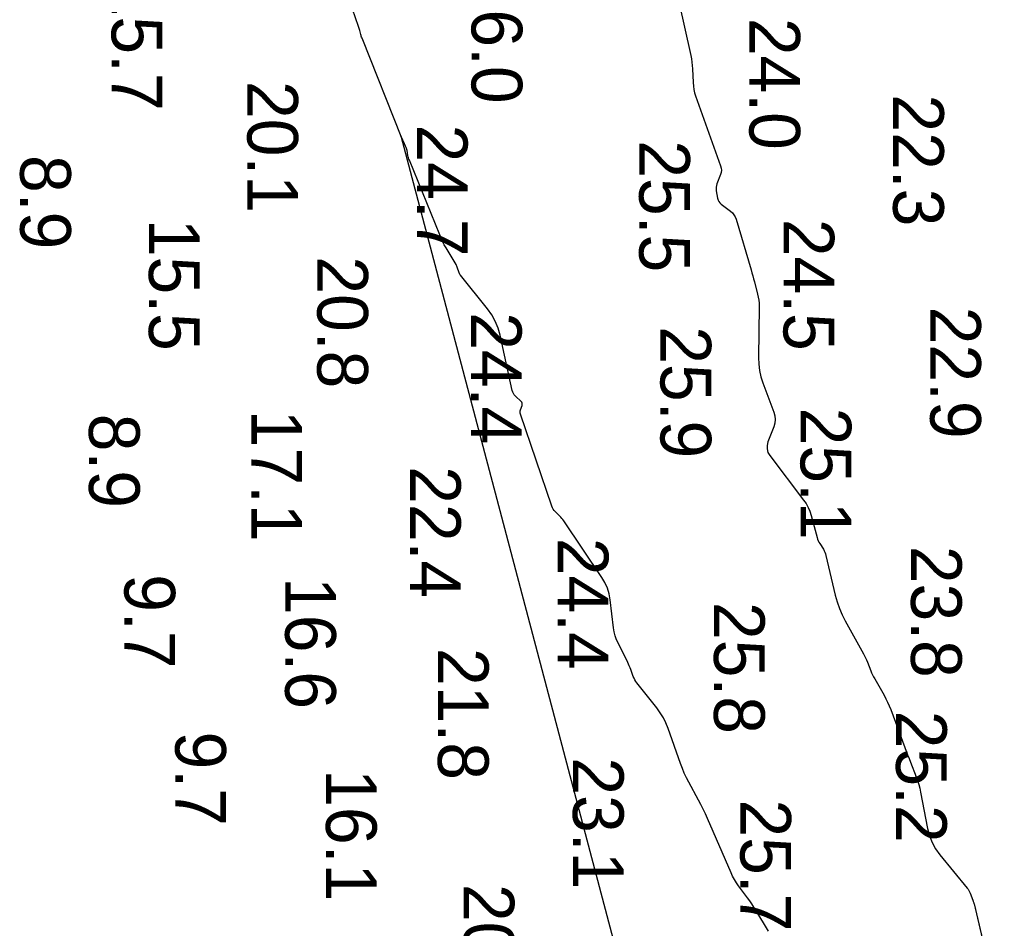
# Model space of a CAD drawing. Extents: x 1178573 to 1187098, y 693282 to 751751.
# Drawn here: x 1182400.8 to 1182640.4, y 743548.2 to 743772.3 of the extents above; entities that cross this region are included whole.
import ezdxf

# ---------------------------------------------------------------- set-up
doc = ezdxf.new("R2010")
doc.units = 0
for name, color, linetype in [('G-ANNO-PATT', 7, 'Continuous'), ('V-HYDS-MAJR', 7, 'Continuous'), ('V-HYDS-SOUN', 7, 'Continuous')]:
    doc.layers.add(name, color=color, linetype=linetype)

msp = doc.modelspace()

# ---------------------------------------------------------------- linework, layer by layer
at = {"layer": 'G-ANNO-PATT'}
for p, q in [((1182563.29, 743776.66), (1182566.26, 743763.43)), ((1182566.26, 743763.43), (1182566.43, 743762.6)), ((1182566.43, 743762.6), (1182566.55, 743761.77)), ((1182566.55, 743761.77), (1182566.64, 743760.93)), ((1182566.64, 743760.93), (1182566.69, 743760.09)), ((1182566.69, 743760.09), (1182566.82, 743756.71)), ((1182566.82, 743756.71), (1182566.89, 743755.87)), ((1182566.89, 743755.87), (1182567.01, 743755.05)), ((1182567.01, 743755.05), (1182567.2, 743754.23)), ((1182567.2, 743754.23), (1182567.45, 743753.43)), ((1182567.45, 743753.43), (1182573.61, 743736.16)), ((1182495.07, 743743.02), (1182494.83, 743743.62)), ((1182494.83, 743743.62), (1182637.36, 743203.34)), ((1182495.18, 743742.76), (1182495.07, 743743.02)), ((1182495.28, 743742.51), (1182495.18, 743742.76)), ((1182495.4, 743742.26), (1182495.28, 743742.51)), ((1182495.51, 743742.01), (1182495.4, 743742.26)), ((1182495.98, 743741.01), (1182495.51, 743742.01)), ((1182496.09, 743740.76), (1182495.98, 743741.01)), ((1182496.19, 743740.5), (1182496.09, 743740.76)), ((1182496.26, 743740.24), (1182496.19, 743740.5)), ((1182496.33, 743739.97), (1182496.26, 743740.24)), ((1182496.57, 743738.74), (1182496.33, 743739.97)), ((1182496.64, 743738.45), (1182496.57, 743738.74)), ((1182496.72, 743738.16), (1182496.64, 743738.45)), ((1182496.81, 743737.88), (1182496.72, 743738.16)), ((1182496.92, 743737.6), (1182496.81, 743737.88)), ((1182504.38, 743719.15), (1182496.92, 743737.6)), ((1182573.74, 743734.58), (1182573.59, 743734.06)), ((1182573.61, 743736.16), (1182573.75, 743735.63)), ((1182573.8, 743735.11), (1182573.74, 743734.58)), ((1182573.75, 743735.63), (1182573.8, 743735.11)), ((1182573.59, 743734.06), (1182572.71, 743731.78)), ((1182572.5, 743730.91), (1182572.49, 743730.46)), ((1182572.49, 743730.46), (1182572.54, 743730.01)), ((1182572.57, 743731.34), (1182572.5, 743730.91)), ((1182572.54, 743730.01), (1182572.87, 743728.2)), ((1182572.71, 743731.78), (1182572.57, 743731.34)), ((1182572.87, 743728.2), (1182572.99, 743727.77)), ((1182572.99, 743727.77), (1182573.18, 743727.39)), ((1182573.18, 743727.39), (1182573.44, 743727.04)), ((1182573.44, 743727.04), (1182573.77, 743726.75)), ((1182573.77, 743726.75), (1182576.06, 743725.03)), ((1182576.06, 743725.03), (1182576.52, 743724.62)), ((1182576.52, 743724.62), (1182576.91, 743724.16)), ((1182576.91, 743724.16), (1182577.21, 743723.64)), ((1182577.21, 743723.64), (1182577.43, 743723.06)), ((1182577.43, 743723.06), (1182581.12, 743710.53)), ((1182504.73, 743718.34), (1182504.38, 743719.15)), ((1182505.11, 743717.55), (1182504.73, 743718.34)), ((1182505.51, 743716.76), (1182505.11, 743717.55)), ((1182505.95, 743716), (1182505.51, 743716.76)), ((1182508.41, 743711.85), (1182505.95, 743716)), ((1182508.52, 743711.64), (1182508.41, 743711.85)), ((1182508.62, 743711.43), (1182508.52, 743711.64)), ((1182508.71, 743711.21), (1182508.62, 743711.43)), ((1182508.79, 743710.99), (1182508.71, 743711.21)), ((1182509.06, 743710.08), (1182508.79, 743710.99)), ((1182581.12, 743710.53), (1182581.34, 743709.79)), ((1182509.14, 743709.85), (1182509.06, 743710.08)), ((1182509.24, 743709.64), (1182509.14, 743709.85)), ((1182509.35, 743709.44), (1182509.24, 743709.64)), ((1182509.49, 743709.25), (1182509.35, 743709.44)), ((1182516.15, 743700.94), (1182509.49, 743709.25)), ((1182581.34, 743709.79), (1182581.55, 743709.05)), ((1182581.55, 743709.05), (1182581.75, 743708.31)), ((1182581.75, 743708.31), (1182581.95, 743707.57)), ((1182581.95, 743707.57), (1182582.73, 743704.59)), ((1182582.73, 743704.59), (1182582.9, 743703.84)), ((1182582.9, 743703.84), (1182583.02, 743703.09)), ((1182517.21, 743699.45), (1182516.15, 743700.94)), ((1182583.1, 743701.56), (1182582.94, 743688.92)), ((1182583.02, 743703.09), (1182583.09, 743702.33)), ((1182583.09, 743702.33), (1182583.1, 743701.56)), ((1182518.08, 743697.87), (1182517.21, 743699.45)), ((1182518.77, 743696.2), (1182518.08, 743697.87)), ((1182519.26, 743694.43), (1182518.77, 743696.2)), ((1182522.26, 743680.79), (1182519.26, 743694.43)), ((1182582.94, 743688.92), (1182582.99, 743687.32)), ((1182582.99, 743687.32), (1182583.19, 743685.75)), ((1182583.19, 743685.75), (1182583.54, 743684.21)), ((1182583.54, 743684.21), (1182584.03, 743682.69)), ((1182584.03, 743682.69), (1182586.74, 743675.49)), ((1182522.37, 743680.4), (1182522.26, 743680.79)), ((1182522.54, 743680.04), (1182522.37, 743680.4)), ((1182522.77, 743679.71), (1182522.54, 743680.04)), ((1182523.05, 743679.41), (1182522.77, 743679.71)), ((1182524.44, 743678.1), (1182523.05, 743679.41)), ((1182524.32, 743676.05), (1182524.69, 743677.15)), ((1182524.62, 743677.9), (1182524.44, 743678.1)), ((1182524.72, 743677.67), (1182524.62, 743677.9)), ((1182524.69, 743677.15), (1182524.74, 743677.42)), ((1182524.74, 743677.42), (1182524.72, 743677.67)), ((1182524.23, 743675.5), (1182524.25, 743675.77)), ((1182524.25, 743675.22), (1182524.23, 743675.5)), ((1182524.25, 743675.77), (1182524.32, 743676.05)), ((1182524.32, 743674.94), (1182524.25, 743675.22)), ((1182532.01, 743652.27), (1182524.32, 743674.94)), ((1182586.74, 743675.49), (1182586.99, 743674.57)), ((1182586.99, 743674.57), (1182587.08, 743673.65)), ((1182586.98, 743672.73), (1182586.71, 743671.82)), ((1182587.08, 743673.65), (1182586.98, 743672.73)), ((1182586.71, 743671.82), (1182585.29, 743668.15)), ((1182585.29, 743668.15), (1182585.05, 743667.26)), ((1182585.05, 743667.26), (1182585.05, 743666.39)), ((1182585.05, 743666.39), (1182585.28, 743665.56)), ((1182585.28, 743665.56), (1182585.76, 743664.76)), ((1182585.76, 743664.76), (1182594.06, 743653.81)), ((1182594.06, 743653.81), (1182594.66, 743652.93)), ((1182532.16, 743651.91), (1182532.01, 743652.27)), ((1182532.34, 743651.57), (1182532.16, 743651.91)), ((1182532.57, 743651.26), (1182532.34, 743651.57)), ((1182532.83, 743650.97), (1182532.57, 743651.26)), ((1182533.96, 743649.86), (1182532.83, 743650.97)), ((1182594.66, 743652.93), (1182595.18, 743652)), ((1182595.18, 743652), (1182595.6, 743651.03)), ((1182595.6, 743651.03), (1182595.93, 743650.01)), ((1182534.23, 743649.58), (1182533.96, 743649.86)), ((1182534.49, 743649.29), (1182534.23, 743649.58)), ((1182534.74, 743648.98), (1182534.49, 743649.29)), ((1182534.96, 743648.66), (1182534.74, 743648.98)), ((1182544.35, 743634.72), (1182534.96, 743648.66)), ((1182595.93, 743650.01), (1182597.41, 743644.55)), ((1182597.41, 743644.55), (1182597.53, 743644.16)), ((1182597.53, 743644.16), (1182597.68, 743643.78)), ((1182597.68, 743643.78), (1182597.85, 743643.41)), ((1182597.85, 743643.41), (1182598.06, 743643.06)), ((1182598.06, 743643.06), (1182598.94, 743641.67)), ((1182598.94, 743641.67), (1182599.14, 743641.31)), ((1182599.14, 743641.31), (1182599.31, 743640.95)), ((1182599.31, 743640.95), (1182599.45, 743640.57)), ((1182599.45, 743640.57), (1182599.56, 743640.17)), ((1182599.56, 743640.17), (1182601.87, 743630.39)), ((1182545.11, 743633.44), (1182544.35, 743634.72)), ((1182545.7, 743632.1), (1182545.11, 743633.44)), ((1182546.13, 743630.7), (1182545.7, 743632.1)), ((1182546.4, 743629.24), (1182546.13, 743630.7)), ((1182547.25, 743622.32), (1182546.4, 743629.24)), ((1182601.87, 743630.39), (1182602.32, 743628.73)), ((1182602.32, 743628.73), (1182602.88, 743627.1)), ((1182602.88, 743627.1), (1182603.55, 743625.53)), ((1182603.55, 743625.53), (1182604.34, 743623.99)), ((1182547.41, 743621.31), (1182547.25, 743622.32)), ((1182604.34, 743623.99), (1182608.82, 743615.9)), ((1182547.66, 743620.33), (1182547.41, 743621.31)), ((1182547.99, 743619.37), (1182547.66, 743620.33)), ((1182548.41, 743618.44), (1182547.99, 743619.37)), ((1182550.72, 743613.73), (1182548.41, 743618.44)), ((1182608.82, 743615.9), (1182609.08, 743615.4)), ((1182609.08, 743615.4), (1182609.33, 743614.89)), ((1182609.33, 743614.89), (1182609.56, 743614.37)), ((1182550.92, 743613.31), (1182550.72, 743613.73)), ((1182551.11, 743612.89), (1182550.92, 743613.31)), ((1182551.29, 743612.46), (1182551.11, 743612.89)), ((1182551.45, 743612.03), (1182551.29, 743612.46)), ((1182609.56, 743614.37), (1182609.78, 743613.85)), ((1182609.78, 743613.85), (1182610.6, 743611.73)), ((1182552.1, 743610.29), (1182551.45, 743612.03)), ((1182552.28, 743609.87), (1182552.1, 743610.29)), ((1182552.49, 743609.46), (1182552.28, 743609.87)), ((1182610.6, 743611.73), (1182610.82, 743611.21)), ((1182610.82, 743611.21), (1182611.05, 743610.69)), ((1182611.05, 743610.69), (1182611.3, 743610.19)), ((1182611.3, 743610.19), (1182611.58, 743609.69)), ((1182552.73, 743609.07), (1182552.49, 743609.46)), ((1182553, 743608.7), (1182552.73, 743609.07)), ((1182557.89, 743602.55), (1182553, 743608.7)), ((1182611.58, 743609.69), (1182613.9, 743605.66)), ((1182613.9, 743605.66), (1182614.36, 743604.81)), ((1182614.36, 743604.81), (1182614.78, 743603.95)), ((1182614.78, 743603.95), (1182615.17, 743603.07)), ((1182615.17, 743603.07), (1182615.53, 743602.18)), ((1182558.75, 743601.38), (1182557.89, 743602.55)), ((1182559.5, 743600.14), (1182558.75, 743601.38)), ((1182615.53, 743602.18), (1182619.02, 743592.78)), ((1182560.15, 743598.85), (1182559.5, 743600.14)), ((1182560.68, 743597.5), (1182560.15, 743598.85)), ((1182563.74, 743588.81), (1182560.68, 743597.5)), ((1182619.02, 743592.78), (1182619.36, 743591.87)), ((1182619.36, 743591.87), (1182619.71, 743590.96)), ((1182619.71, 743590.96), (1182620.05, 743590.05)), ((1182564.18, 743587.63), (1182563.74, 743588.81)), ((1182620.05, 743590.05), (1182620.41, 743589.15)), ((1182620.41, 743589.15), (1182621.83, 743585.53)), ((1182564.66, 743586.48), (1182564.18, 743587.63)), ((1182565.19, 743585.34), (1182564.66, 743586.48)), ((1182565.77, 743584.23), (1182565.19, 743585.34)), ((1182568.16, 743579.81), (1182565.77, 743584.23)), ((1182621.83, 743585.53), (1182622.17, 743584.62)), ((1182622.17, 743584.62), (1182622.46, 743583.69)), ((1182622.46, 743583.69), (1182622.71, 743582.76)), ((1182622.71, 743582.76), (1182622.91, 743581.81)), ((1182622.91, 743581.81), (1182624.61, 743572.82)), ((1182568.75, 743578.7), (1182568.16, 743579.81)), ((1182569.31, 743577.57), (1182568.75, 743578.7)), ((1182569.85, 743576.44), (1182569.31, 743577.57)), ((1182570.36, 743575.29), (1182569.85, 743576.44)), ((1182576.19, 743561.89), (1182570.36, 743575.29)), ((1182624.61, 743572.82), (1182625.06, 743571.05)), ((1182625.06, 743571.05), (1182625.72, 743569.38)), ((1182625.72, 743569.38), (1182626.58, 743567.8)), ((1182626.58, 743567.8), (1182627.65, 743566.33)), ((1182627.65, 743566.33), (1182634.41, 743558.11)), ((1182576.58, 743561.05), (1182576.19, 743561.89)), ((1182577.02, 743560.25), (1182576.58, 743561.05)), ((1182577.51, 743559.46), (1182577.02, 743560.25)), ((1182578.04, 743558.71), (1182577.51, 743559.46)), ((1182580.26, 743555.74), (1182578.04, 743558.71)), ((1182634.41, 743558.11), (1182634.61, 743557.83)), ((1182634.61, 743557.83), (1182634.8, 743557.54)), ((1182634.8, 743557.54), (1182634.96, 743557.24)), ((1182634.96, 743557.24), (1182635.09, 743556.92)), ((1182580.8, 743554.99), (1182580.26, 743555.74)), ((1182581.32, 743554.23), (1182580.8, 743554.99)), ((1182635.09, 743556.92), (1182635.77, 743555.14)), ((1182635.77, 743555.14), (1182635.8, 743555.06)), ((1182635.8, 743555.06), (1182635.82, 743554.98)), ((1182635.82, 743554.98), (1182635.85, 743554.91)), ((1182635.85, 743554.91), (1182635.88, 743554.83)), ((1182635.88, 743554.83), (1182635.99, 743554.52)), ((1182581.83, 743553.46), (1182581.32, 743554.23)), ((1182582.31, 743552.67), (1182581.83, 743553.46)), ((1182585.4, 743547.48), (1182582.31, 743552.67)), ((1182635.99, 743554.52), (1182636.02, 743554.45)), ((1182636.02, 743554.45), (1182636.04, 743554.37)), ((1182636.04, 743554.37), (1182636.07, 743554.29)), ((1182636.07, 743554.29), (1182636.09, 743554.21)), ((1182636.09, 743554.21), (1182640.38, 743535.91))]:
    msp.add_line(p, q, dxfattribs=at)
at = {"layer": 'V-HYDS-MAJR'}
for points in [[(1182563.29, 743776.66), (1182566.26, 743763.43), (1182566.43, 743762.6), (1182566.55, 743761.77), (1182566.64, 743760.93), (1182566.69, 743760.09), (1182566.82, 743756.71), (1182566.89, 743755.87), (1182567.01, 743755.05), (1182567.2, 743754.23), (1182567.45, 743753.43), (1182573.61, 743736.16), (1182573.75, 743735.63), (1182573.8, 743735.11), (1182573.74, 743734.58), (1182573.59, 743734.06), (1182572.71, 743731.78), (1182572.57, 743731.34), (1182572.5, 743730.91), (1182572.49, 743730.46), (1182572.54, 743730.01), (1182572.87, 743728.2), (1182572.99, 743727.77), (1182573.18, 743727.39), (1182573.44, 743727.04), (1182573.77, 743726.75), (1182576.06, 743725.03), (1182576.52, 743724.62), (1182576.91, 743724.16), (1182577.21, 743723.64), (1182577.43, 743723.06), (1182581.12, 743710.53), (1182581.34, 743709.79), (1182581.55, 743709.05), (1182581.75, 743708.31), (1182581.95, 743707.57), (1182582.73, 743704.59), (1182582.9, 743703.84), (1182583.02, 743703.09), (1182583.09, 743702.33), (1182583.1, 743701.56), (1182582.94, 743688.92), (1182582.99, 743687.32), (1182583.19, 743685.75), (1182583.54, 743684.21), (1182584.03, 743682.69), (1182586.74, 743675.49), (1182586.99, 743674.57), (1182587.08, 743673.65), (1182586.98, 743672.73), (1182586.71, 743671.82), (1182585.29, 743668.15), (1182585.05, 743667.26), (1182585.05, 743666.39), (1182585.28, 743665.56), (1182585.76, 743664.76), (1182594.06, 743653.81), (1182594.66, 743652.93), (1182595.18, 743652), (1182595.6, 743651.03), (1182595.93, 743650.01), (1182597.41, 743644.55), (1182597.53, 743644.16), (1182597.68, 743643.78), (1182597.85, 743643.41), (1182598.06, 743643.06), (1182598.94, 743641.67), (1182599.14, 743641.31), (1182599.31, 743640.95), (1182599.45, 743640.57), (1182599.56, 743640.17), (1182601.87, 743630.39), (1182602.32, 743628.73), (1182602.88, 743627.1), (1182603.55, 743625.53), (1182604.34, 743623.99), (1182608.82, 743615.9), (1182609.08, 743615.4), (1182609.33, 743614.89), (1182609.56, 743614.37), (1182609.78, 743613.85), (1182610.6, 743611.73), (1182610.82, 743611.21), (1182611.05, 743610.69), (1182611.3, 743610.19), (1182611.58, 743609.69), (1182613.9, 743605.66), (1182614.36, 743604.81), (1182614.78, 743603.95), (1182615.17, 743603.07), (1182615.53, 743602.18), (1182619.02, 743592.78), (1182619.36, 743591.87), (1182619.71, 743590.96), (1182620.05, 743590.05), (1182620.41, 743589.15), (1182621.83, 743585.53), (1182622.17, 743584.62), (1182622.46, 743583.69), (1182622.71, 743582.76), (1182622.91, 743581.81), (1182624.61, 743572.82), (1182625.06, 743571.05), (1182625.72, 743569.38), (1182626.58, 743567.8), (1182627.65, 743566.33), (1182634.41, 743558.11), (1182634.61, 743557.83), (1182634.8, 743557.54), (1182634.96, 743557.24), (1182635.09, 743556.92), (1182635.77, 743555.14), (1182635.8, 743555.06), (1182635.82, 743554.98), (1182635.85, 743554.91), (1182635.88, 743554.83), (1182635.99, 743554.52), (1182636.02, 743554.45), (1182636.04, 743554.37), (1182636.07, 743554.29), (1182636.09, 743554.21), (1182640.38, 743535.91)], [(1182585.4, 743547.48), (1182582.31, 743552.67), (1182581.83, 743553.46), (1182581.32, 743554.23), (1182580.8, 743554.99), (1182580.26, 743555.74), (1182578.04, 743558.71), (1182577.51, 743559.46), (1182577.02, 743560.25), (1182576.58, 743561.05), (1182576.19, 743561.89), (1182570.36, 743575.29), (1182569.85, 743576.44), (1182569.31, 743577.57), (1182568.75, 743578.7), (1182568.16, 743579.81), (1182565.77, 743584.23), (1182565.19, 743585.34), (1182564.66, 743586.48), (1182564.18, 743587.63), (1182563.74, 743588.81), (1182560.68, 743597.5), (1182560.15, 743598.85), (1182559.5, 743600.14), (1182558.75, 743601.38), (1182557.89, 743602.55), (1182553, 743608.7), (1182552.73, 743609.07), (1182552.49, 743609.46), (1182552.28, 743609.87), (1182552.1, 743610.29), (1182551.45, 743612.03), (1182551.29, 743612.46), (1182551.11, 743612.89), (1182550.92, 743613.31), (1182550.72, 743613.73), (1182548.41, 743618.44), (1182547.99, 743619.37), (1182547.66, 743620.33), (1182547.41, 743621.31), (1182547.25, 743622.32), (1182546.4, 743629.24), (1182546.13, 743630.7), (1182545.7, 743632.1), (1182545.11, 743633.44), (1182544.35, 743634.72), (1182534.96, 743648.66), (1182534.74, 743648.98), (1182534.49, 743649.29), (1182534.23, 743649.58), (1182533.96, 743649.86), (1182532.83, 743650.97), (1182532.57, 743651.26), (1182532.34, 743651.57), (1182532.16, 743651.91), (1182532.01, 743652.27), (1182524.32, 743674.94), (1182524.25, 743675.22), (1182524.23, 743675.5), (1182524.25, 743675.77), (1182524.32, 743676.05), (1182524.69, 743677.15), (1182524.74, 743677.42), (1182524.72, 743677.67), (1182524.62, 743677.9), (1182524.44, 743678.1), (1182523.05, 743679.41), (1182522.77, 743679.71), (1182522.54, 743680.04), (1182522.37, 743680.4), (1182522.26, 743680.79), (1182519.26, 743694.43), (1182518.77, 743696.2), (1182518.08, 743697.87), (1182517.21, 743699.45), (1182516.15, 743700.94), (1182509.49, 743709.25), (1182509.35, 743709.44), (1182509.24, 743709.64), (1182509.14, 743709.85), (1182509.06, 743710.08), (1182508.79, 743710.99), (1182508.71, 743711.21), (1182508.62, 743711.43), (1182508.52, 743711.64), (1182508.41, 743711.85), (1182505.95, 743716), (1182505.51, 743716.76), (1182505.11, 743717.55), (1182504.73, 743718.34), (1182504.38, 743719.15), (1182496.92, 743737.6), (1182496.81, 743737.88), (1182496.72, 743738.16), (1182496.64, 743738.45), (1182496.57, 743738.74), (1182496.33, 743739.97), (1182496.26, 743740.24), (1182496.19, 743740.5), (1182496.09, 743740.76), (1182495.98, 743741.01), (1182495.51, 743742.01), (1182495.4, 743742.26), (1182495.28, 743742.51), (1182495.18, 743742.76), (1182495.07, 743743.02), (1182485.24, 743767.65), (1182485.15, 743767.89), (1182485.06, 743768.13), (1182484.99, 743768.37), (1182484.92, 743768.61), (1182484.66, 743769.59), (1182484.6, 743769.84), (1182484.53, 743770.08), (1182484.45, 743770.32), (1182484.37, 743770.56), (1182482.88, 743774.84)]]:
    msp.add_lwpolyline(points, dxfattribs=at)

# ---------------------------------------------------------------- texts
at = {"layer": 'V-HYDS-SOUN'}
for s, p in [('26.0 ', (1182512.23, 743784.07)), ('15.7 ', (1182423.52, 743782.35)), ('24.0 ', (1182580.7, 743772.68)), ('20.1 ', (1182456.96, 743757.11)), ('22.3 ', (1182616.13, 743753.81)), ('24.7 ', (1182498.75, 743746.39)), ('25.5 ', (1182553.55, 743742.5)), ('8.9', (1182400.99, 743738.86)), ('15.5 ', (1182432.71, 743723.14)), ('24.5 ', (1182589.11, 743723.14)), ('20.8 ', (1182474.21, 743713.88)), ('24.4 ', (1182512.07, 743700.11)), ('22.9 ', (1182625.26, 743701.48)), ('25.9 ', (1182558.79, 743696.65)), ('17.1 ', (1182457.98, 743676.08)), ('25.1 ', (1182593.31, 743676.6)), ('8.9', (1182417.95, 743675.08)), ('22.4 ', (1182497.07, 743662.15)), ('24.4 ', (1182533.46, 743644.5)), ('23.8 ', (1182620.54, 743642.52)), ('9.7', (1182426.68, 743635.51)), ('16.6 ', (1182466.3, 743634.81)), ('25.8 ', (1182571.98, 743628.67)), ('21.8 ', (1182503.94, 743617.32)), ('25.2 ', (1182616.85, 743601.87)), ('9.7', (1182439.21, 743596.73)), ('23.1 ', (1182537.21, 743590.35)), ('16.1 ', (1182476.35, 743587.43)), ('25.7 ', (1182578.47, 743579.99)), ('20.3 ', (1182510.26, 743559.15))]:
    msp.add_text(s, height=12.5, rotation=270, dxfattribs=at).set_placement(p)

doc.saveas('drawing.dxf')
